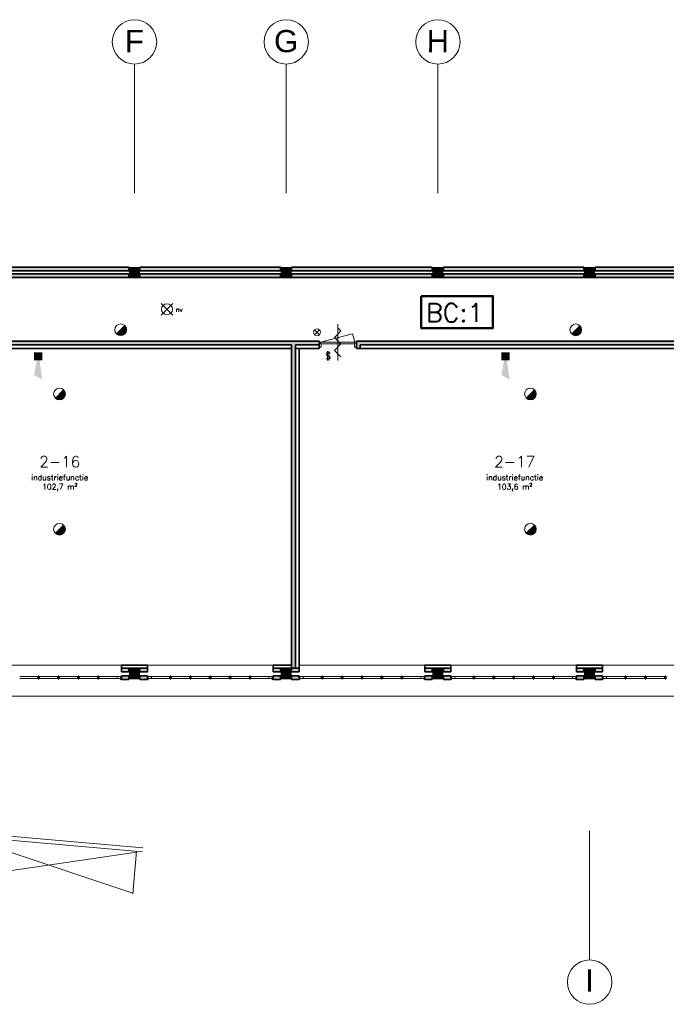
# Model space of a CAD drawing. Header units: millimetres. Extents: x -13022 to 1371524, y -38729 to 632593.
# Tile 312 of 381: x 749294 to 766769, y 565698 to 592304. Entities that reach past the tile are written whole.
import ezdxf
from ezdxf.enums import TextEntityAlignment as Align
from ezdxf.lldxf.tags import DXFTag

# ---------------------------------------------------------------- set-up
doc = ezdxf.new("R2010")
doc.units = ezdxf.units.MM
doc.header["$LTSCALE"] = 35
for name, color, linetype, lineweight in [('A LIJN 1', 1, 'Continuous', 20), ('A LIJN 2', 2, 'Continuous', 35), ('A LIJN 4', 4, 'Continuous', 50), ('A LIJN 5', 5, 'Continuous', 13), ('A LIJN 9', 252, 'Continuous', 18), ('Al65----_beveiliging-inst', 92, 'Continuous', 9), ('B95 tekst', 7, 'Continuous', 25), ('brandveiligheid voorzieningen', 10, 'Continuous', 9)]:
    doc.layers.add(name, color=color, linetype=linetype, lineweight=lineweight)
doc.styles.add('Algemeen', font='simplex.shx', dxfattribs={"height": 2.5})
doc.styles.add('Arial20', font='arial.ttf', dxfattribs={"height": 0.18})
tags = doc.linetypes.add('DIVIDE2', pattern=[0.625, 0.25, -0.125, 0, -0.125, 0, -0.125]).pattern_tags.tags
tags[14:15] = [DXFTag(74, 4), DXFTag(75, 0), DXFTag(340, '0'), DXFTag(46, 1.0), DXFTag(50, 0.0), DXFTag(44, 0.0), DXFTag(45, 0.0)]
tags[12:13] = [DXFTag(74, 4), DXFTag(75, 0), DXFTag(340, '0'), DXFTag(46, 1.0), DXFTag(50, 0.0), DXFTag(44, 0.0), DXFTag(45, 0.0)]
tags[10:11] = [DXFTag(74, 4), DXFTag(75, 0), DXFTag(340, '0'), DXFTag(46, 1.0), DXFTag(50, 0.0), DXFTag(44, 0.0), DXFTag(45, 0.0)]
tags[8:9] = [DXFTag(74, 4), DXFTag(75, 0), DXFTag(340, '0'), DXFTag(46, 1.0), DXFTag(50, 0.0), DXFTag(44, 0.0), DXFTag(45, 0.0)]
tags[6:7] = [DXFTag(74, 4), DXFTag(75, 0), DXFTag(340, '0'), DXFTag(46, 1.0), DXFTag(50, 0.0), DXFTag(44, 0.0), DXFTag(45, 0.0)]
tags[4:5] = [DXFTag(74, 4), DXFTag(75, 0), DXFTag(340, '0'), DXFTag(46, 1.0), DXFTag(50, 0.0), DXFTag(44, 0.0), DXFTag(45, 0.0)]

# ---------------------------------------------------------------- blocks, each defined once
blk = doc.blocks.new('Brandmelder')
at = {"layer": 'brandveiligheid voorzieningen'}
blk.add_hatch(color=256, dxfattribs=at).paths.add_polyline_path([(76.62, -89.8, 0.198912), (75.85, -87.94), (72.13, -91.66, 0.668179)])
blk.add_line((72.13, -91.66), (75.85, -87.94), dxfattribs=at)
blk.add_circle((73.99, -89.8), 2.63, dxfattribs=at)
blk = doc.blocks.new('Nevenindicator')
at = {"layer": 'Al65----_beveiliging-inst', "color": 92, "ltscale": 0.7}
for p, q in [((159.19, -81.94), (161.37, -79.75)), ((159.19, -79.75), (161.37, -81.94))]:
    blk.add_line(p, q, dxfattribs=at)
blk.add_circle((160.28, -80.84), 1.55, dxfattribs=at)
blk = doc.blocks.new('Signaalgever (akoestisch)')
at = {"layer": 'Al65----_beveiliging-inst', "color": 10, "linetype": 'Continuous'}
for points in [[(3.71, 0), (3.71, 3.71), (0, 0), (0, 3.71)], [(10.23, 0), (12.38, 3.71), (3.71, 1.24), (3.71, 2.48)]]:
    blk.add_solid(points, dxfattribs=at)
blk = doc.blocks.new('Noodverlichting')
at = {"layer": 'Al65----_beveiliging-inst', "color": 92}
for p, q in [((164, -62.36), (158.75, -57.12)), ((158.75, -62.36), (164, -57.12))]:
    blk.add_line(p, q, dxfattribs=at)
blk.add_circle((161.38, -59.74), 2.47, dxfattribs=at)
at = {"layer": 'Al65----_beveiliging-inst', "color": 7, "style": 'Algemeen'}
blk.add_text('nv', height=2.063, dxfattribs=at).set_placement((165.33, -60.96))
blk = doc.blocks.new('Panieksluiting')
at = {"layer": 'brandveiligheid voorzieningen', "lineweight": 0, "style": 'Algemeen'}
blk.add_text('$', height=3.09, dxfattribs=at).set_placement((158.43, -91.61))

msp = doc.modelspace()

# ---------------------------------------------------------------- hatches: boundary and pattern name
at = {"layer": 'A LIJN 9', "ltscale": 0.1}
h = msp.add_hatch(color=256, dxfattribs=at)
h.dxf.hatch_style = 1
h.paths.add_polyline_path([(752244.171, 585618.861), (748444.183, 585618.861), (748444.183, 585518.861), (752244.171, 585518.861)])
h.paths.add_polyline_path([(752244.171, 585438.872), (748444.183, 585438.872), (748444.183, 585338.872), (752244.171, 585338.872)])
h = msp.add_hatch(color=256, dxfattribs=at)
h.dxf.hatch_style = 1
h.paths.add_polyline_path([(756344.169, 585618.861), (752544.178, 585618.861), (752544.178, 585518.861), (756344.169, 585518.861)])
h.paths.add_polyline_path([(756344.169, 585438.872), (752544.178, 585438.872), (752544.178, 585338.872), (756344.169, 585338.872)])
h = msp.add_hatch(color=256, dxfattribs=at)
h.dxf.hatch_style = 1
h.paths.add_polyline_path([(760444.168, 585618.861), (756644.176, 585618.861), (756644.176, 585518.861), (760444.168, 585518.861)])
h.paths.add_polyline_path([(760444.168, 585438.872), (756644.176, 585438.872), (756644.176, 585338.872), (760444.168, 585338.872)])
h = msp.add_hatch(color=256, dxfattribs=at)
h.dxf.hatch_style = 1
h.paths.add_polyline_path([(764544.166, 585618.861), (760744.174, 585618.861), (760744.174, 585518.861), (764544.166, 585518.861)])
h.paths.add_polyline_path([(764544.166, 585438.872), (760744.174, 585438.872), (760744.174, 585338.872), (764544.166, 585338.872)])
h = msp.add_hatch(color=256, dxfattribs=at)
h.dxf.hatch_style = 1
h.paths.add_polyline_path([(768644.164, 585618.861), (764844.173, 585618.861), (764844.173, 585518.861), (768644.164, 585518.861)])
h.paths.add_polyline_path([(768644.164, 585438.872), (764844.173, 585438.872), (764844.173, 585338.872), (768644.164, 585338.872)])
h = msp.add_hatch(color=256, dxfattribs=at)
h.dxf.hatch_style = 1
h.paths.add_polyline_path([(757384.212, 583618.872), (748132.213, 583618.871), (748037.838, 583536.1), (748103.779, 583460.92), (748169.857, 583518.872), (748259.853, 583518.872), (748259.853, 583418.871), (748459.854, 583418.871), (748459.854, 583518.871), (756644.21, 583518.871), (756644.21, 574777.872), (756644.21, 574777.86), (756744.209, 574777.86), (756744.209, 583418.872), (756744.209, 583518.872), (757384.212, 583518.871)])
h = msp.add_hatch(color=256, dxfattribs=at)
h.dxf.hatch_style = 1
h.paths.add_polyline_path([(781300.157, 583618.872), (758394.226, 583618.872), (758394.226, 583418.872), (758494.224, 583418.872), (758494.224, 583518.871), (781200.156, 583518.871), (781200.156, 583088.874), (781100.157, 583088.874), (781100.157, 582988.873), (781300.157, 582988.873)])
h = msp.add_hatch(color=256, dxfattribs=at)
h.dxf.hatch_style = 1
h.paths.add_polyline_path([(752244.19, 574577.865), (752044.193, 574577.865), (752044.193, 574477.865), (752244.19, 574477.865)])
h.paths.add_polyline_path([(752244.19, 574777.852), (752044.193, 574777.852), (752044.193, 574677.852), (752244.19, 574677.852)])
h.paths.add_polyline_path([(752744.201, 574777.856), (752544.201, 574777.856), (752544.201, 574677.856), (752744.201, 574677.856)])
h.paths.add_polyline_path([(752744.201, 574577.865), (752544.201, 574577.865), (752544.201, 574477.865), (752744.201, 574477.865)])
h = msp.add_hatch(color=256, dxfattribs=at)
h.dxf.hatch_style = 1
h.paths.add_polyline_path([(756344.207, 574777.86), (756144.21, 574777.86), (756144.21, 574677.856), (756344.207, 574677.856)])
h.paths.add_polyline_path([(756344.249, 574577.869), (756144.21, 574577.869), (756144.21, 574477.869), (756344.207, 574477.869)])
h.paths.add_polyline_path([(756844.223, 574577.869), (756644.218, 574577.869), (756644.218, 574477.869), (756844.223, 574477.869)])
h.paths.add_polyline_path([(756844.223, 574777.86), (756644.218, 574777.86), (756644.218, 574677.86), (756844.223, 574677.86)])
h = msp.add_hatch(color=256, dxfattribs=at)
h.dxf.hatch_style = 1
h.paths.add_polyline_path([(760444.225, 574777.86), (760244.22, 574777.86), (760244.22, 574677.86), (760444.225, 574677.86)])
h.paths.add_polyline_path([(760444.267, 574577.869), (760244.22, 574577.869), (760244.22, 574477.869), (760444.225, 574477.869)])
h.paths.add_polyline_path([(760944.232, 574577.874), (760744.236, 574577.874), (760744.236, 574477.874), (760944.232, 574477.874)])
h.paths.add_polyline_path([(760944.232, 574777.864), (760744.236, 574777.864), (760744.236, 574677.864), (760944.232, 574677.864)])
h = msp.add_hatch(color=256, dxfattribs=at)
h.dxf.hatch_style = 1
h.paths.add_polyline_path([(764544.242, 574777.864), (764344.242, 574777.864), (764344.242, 574677.864), (764544.242, 574677.864)])
h.paths.add_polyline_path([(764544.284, 574577.869), (764344.242, 574577.869), (764344.242, 574477.869), (764544.242, 574477.869)])
h.paths.add_polyline_path([(765044.254, 574577.878), (764844.253, 574577.878), (764844.253, 574477.878), (765044.254, 574477.878)])
h.paths.add_polyline_path([(765044.254, 574777.872), (764844.253, 574777.872), (764844.253, 574677.868), (765044.254, 574677.868)])

# ---------------------------------------------------------------- linework, layer by layer
at = {"layer": 'A LIJN 1', "color": 1, "linetype": 'DIVIDE2'}
for p, q in [((752394.176, 591103.857), (752394.176, 587618.867)), ((756494.175, 591103.857), (756494.175, 587618.867)), ((760594.173, 591103.857), (760594.173, 587618.867)), ((764694.171, 570382.863), (764694.171, 566897.871))]:
    msp.add_line(p, q, dxfattribs=at)
at = {"layer": 'A LIJN 1', "linetype": 'Continuous'}
for p, q in [((757889.221, 583092.771), (757889.221, 584079.965)), ((757801.757, 583717.563), (757889.221, 583805.019)), ((757976.688, 583892.475), (757889.221, 583979.965)), ((757889.221, 583805.019), (757976.684, 583892.475)), ((757976.688, 583542.633), (757801.757, 583717.563)), ((757976.688, 583542.633), (757801.757, 583367.702)), ((757976.688, 583192.772), (757801.757, 583367.702)), ((796748.361, 574027.902), (744281.704, 574027.902))]:
    msp.add_line(p, q, dxfattribs=at)
at = {"layer": 'A LIJN 1', "color": 2, "linetype": 'Continuous', "lineweight": 0}
for centre, major_axis, ratio, start_param, end_param in [((752397.175, 591703.857), (-600.104, 0.359), 0.999827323, -1.570791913, 4.712383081), ((756497.173, 591703.857), (-600.104, 0.359), 0.999827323, -1.570791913, 4.712383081), ((760596.332, 591703.857), (-600.101, 0.359), 0.999832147, -1.570791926, 4.712383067), ((764697.17, 566297.872), (0.36, 600), 0.999715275, 0.000005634, 6.283180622)]:
    msp.add_ellipse(centre, major_axis=major_axis, ratio=ratio, start_param=start_param, end_param=end_param, dxfattribs=at)
at = {"layer": 'A LIJN 2'}
for p, q in [((748444.183, 585618.861), (752244.171, 585618.861)), ((752244.171, 585618.861), (752244.171, 585518.861)), ((752544.178, 585618.861), (756344.169, 585618.861)), ((752544.178, 585618.861), (752544.178, 585518.861)), ((756344.169, 585618.861), (756344.169, 585518.861)), ((756644.176, 585618.861), (760444.168, 585618.861)), ((756644.176, 585618.861), (756644.176, 585518.861)), ((760444.168, 585618.861), (760444.168, 585518.861)), ((760744.174, 585618.861), (764544.166, 585618.861)), ((760744.174, 585618.861), (760744.174, 585518.861)), ((764544.166, 585618.861), (764544.166, 585518.861)), ((764844.173, 585618.861), (768644.164, 585618.861)), ((764844.173, 585618.861), (764844.173, 585518.861)), ((748444.183, 585518.861), (752244.171, 585518.861)), ((752244.171, 585438.872), (748444.183, 585438.872)), ((752244.171, 585338.872), (752244.171, 585438.872)), ((752544.178, 585518.861), (756344.169, 585518.861)), ((756344.169, 585438.872), (752544.178, 585438.872)), ((752544.178, 585338.872), (752544.178, 585438.872)), ((756344.169, 585338.872), (756344.169, 585438.872)), ((756644.176, 585518.861), (760444.168, 585518.861)), ((760444.168, 585438.872), (756644.176, 585438.872)), ((756644.176, 585338.872), (756644.176, 585438.872)), ((760444.168, 585338.872), (760444.168, 585438.872)), ((760744.174, 585518.861), (764544.166, 585518.861)), ((764544.166, 585438.872), (760744.174, 585438.872)), ((760744.174, 585338.872), (760744.174, 585438.872)), ((764544.166, 585338.872), (764544.166, 585438.872)), ((764844.173, 585518.861), (768644.164, 585518.861)), ((768644.164, 585438.872), (764844.173, 585438.872)), ((764844.173, 585338.872), (764844.173, 585438.872)), ((752244.171, 585338.872), (748444.183, 585338.872)), ((756344.169, 585338.872), (752544.178, 585338.872)), ((760444.168, 585338.872), (756644.176, 585338.872)), ((764544.166, 585338.872), (760744.174, 585338.872)), ((768644.164, 585338.872), (764844.173, 585338.872)), ((748132.213, 583618.871), (757384.212, 583618.872)), ((748459.854, 583518.871), (756644.21, 583518.871)), ((756644.21, 583518.871), (756644.21, 574777.872)), ((756744.209, 583518.872), (757384.212, 583518.871)), ((756744.209, 583518.872), (756744.209, 583418.872)), ((757384.212, 583618.872), (757384.212, 583518.871)), ((757384.212, 583518.871), (757384.212, 583418.871)), ((758394.226, 583618.872), (781300.157, 583618.872)), ((758394.226, 583418.872), (758394.226, 583618.872)), ((758494.224, 583518.871), (781200.156, 583518.871)), ((758494.224, 583418.872), (758494.224, 583518.871)), ((748459.854, 583418.871), (756644.21, 583418.871)), ((756744.209, 583418.872), (757384.212, 583418.871)), ((756744.209, 574777.872), (756744.209, 583418.872)), ((756844.211, 574777.872), (756844.211, 583418.872)), ((758394.226, 583418.872), (758494.224, 583418.872)), ((758494.224, 583418.871), (768944.265, 583418.871)), ((752044.193, 574857.86), (752744.201, 574857.86)), ((752044.193, 574777.86), (752044.193, 574857.86)), ((752044.193, 574777.86), (752744.201, 574777.86)), ((752044.193, 574777.852), (752244.19, 574777.852)), ((752044.193, 574777.852), (752044.193, 574677.852)), ((752244.19, 574777.852), (752244.19, 574677.852)), ((752544.201, 574777.856), (752744.201, 574777.856)), ((752544.201, 574777.856), (752544.201, 574677.856)), ((752744.201, 574777.86), (752744.201, 574857.86)), ((752744.201, 574777.856), (752744.201, 574677.856)), ((756144.21, 574857.86), (756644.21, 574857.86)), ((756144.21, 574777.86), (756144.21, 574857.86)), ((756144.21, 574777.86), (756644.21, 574777.86)), ((756144.21, 574777.856), (756144.21, 574677.856)), ((756344.207, 574777.856), (756344.207, 574677.856)), ((756644.218, 574777.86), (756844.223, 574777.86)), ((756644.218, 574777.86), (756644.218, 574677.86)), ((756844.211, 574777.872), (756744.209, 574777.872)), ((756844.223, 574777.86), (756844.223, 574677.86)), ((760244.22, 574857.872), (760944.232, 574857.872)), ((760244.22, 574777.872), (760244.22, 574857.872)), ((760244.22, 574777.872), (760944.232, 574777.872)), ((760244.22, 574777.86), (760444.225, 574777.86)), ((760244.22, 574777.86), (760244.22, 574677.86)), ((760444.225, 574777.86), (760444.225, 574677.86)), ((760744.236, 574777.864), (760944.232, 574777.864)), ((760744.236, 574777.864), (760744.236, 574677.864)), ((760944.232, 574777.872), (760944.232, 574857.872)), ((760944.232, 574777.864), (760944.232, 574677.864)), ((764344.242, 574857.872), (765044.254, 574857.872)), ((764344.242, 574777.872), (764344.242, 574857.872)), ((764344.242, 574777.872), (765044.254, 574777.872)), ((764344.242, 574777.864), (764544.242, 574777.864)), ((764344.242, 574777.864), (764344.242, 574677.864)), ((764544.242, 574777.864), (764544.242, 574677.864)), ((764844.253, 574777.868), (764844.253, 574677.868)), ((765044.254, 574777.872), (765044.254, 574857.872)), ((765044.254, 574777.868), (765044.254, 574677.868)), ((752044.193, 574677.852), (752244.19, 574677.852)), ((752044.193, 574577.865), (752244.19, 574577.865)), ((752044.193, 574477.865), (752044.193, 574577.865)), ((752044.193, 574477.865), (752244.19, 574477.865)), ((752244.19, 574477.865), (752244.19, 574577.865)), ((752544.201, 574677.856), (752744.201, 574677.856)), ((752544.201, 574577.865), (752744.201, 574577.865)), ((752544.201, 574477.865), (752544.201, 574577.865)), ((752544.201, 574477.865), (752744.201, 574477.865)), ((752744.201, 574477.865), (752744.201, 574577.865)), ((756144.21, 574677.856), (756344.207, 574677.856)), ((756144.21, 574577.869), (756344.249, 574577.869)), ((756144.21, 574477.869), (756144.21, 574577.869)), ((756144.21, 574477.869), (756344.207, 574477.869)), ((756344.207, 574477.869), (756344.249, 574577.869)), ((756644.218, 574677.86), (756844.223, 574677.86)), ((756644.218, 574577.869), (756844.223, 574577.869)), ((756644.218, 574477.869), (756644.218, 574577.869)), ((756644.218, 574477.869), (756844.223, 574477.869)), ((756844.223, 574477.869), (756844.223, 574577.869)), ((760244.22, 574677.86), (760444.225, 574677.86)), ((760244.22, 574577.869), (760444.267, 574577.869)), ((760244.22, 574477.869), (760244.22, 574577.869)), ((760244.22, 574477.869), (760444.225, 574477.869)), ((760444.225, 574477.869), (760444.267, 574577.869)), ((760744.236, 574677.864), (760944.232, 574677.864)), ((760744.236, 574577.874), (760944.232, 574577.874)), ((760744.236, 574477.874), (760744.236, 574577.874)), ((760744.236, 574477.874), (760944.232, 574477.874)), ((760944.232, 574477.874), (760944.232, 574577.874)), ((764344.242, 574677.864), (764544.242, 574677.864)), ((764344.242, 574577.869), (764544.284, 574577.869)), ((764344.242, 574477.869), (764344.242, 574577.869)), ((764344.242, 574477.869), (764544.242, 574477.869)), ((764544.242, 574477.869), (764544.284, 574577.869)), ((764844.253, 574677.868), (765044.254, 574677.868)), ((764844.253, 574577.878), (765044.254, 574577.878)), ((764844.253, 574477.878), (764844.253, 574577.878)), ((764844.253, 574477.878), (765044.254, 574477.878)), ((765044.254, 574477.878), (765044.254, 574577.878))]:
    msp.add_line(p, q, dxfattribs=at)
for points in [[(752544.182, 585318.87, -15000.001), (752244.171, 585318.87, -15000.001), (752544.182, 585618.861, -15000.001), (752244.171, 585618.869, -15000.001)], [(756644.18, 585318.87, -15000.001), (756344.169, 585318.87, -15000.001), (756644.18, 585618.861, -15000.001), (756344.169, 585618.869, -15000.001)], [(760744.178, 585318.87, -15000.001), (760444.168, 585318.87, -15000.001), (760744.178, 585618.861, -15000.001), (760444.168, 585618.869, -15000.001)], [(764844.177, 585318.87, -15000.001), (764544.166, 585318.87, -15000.001), (764844.177, 585618.861, -15000.001), (764544.166, 585618.869, -15000.001)], [(752544.201, 574477.865, -15000.001), (752244.19, 574477.865, -15000.001), (752544.201, 574777.856, -15000.001), (752244.19, 574777.864, -15000.001)], [(756644.218, 574477.87, -15000.001), (756344.207, 574477.87, -15000.001), (756644.218, 574777.86, -15000.001), (756344.207, 574777.868, -15000.001)], [(760744.236, 574477.874, -15000.001), (760444.225, 574477.874, -15000.001), (760744.236, 574777.864, -15000.001), (760444.225, 574777.872, -15000.001)], [(764844.253, 574477.878, -15000.001), (764544.242, 574477.878, -15000.001), (764844.253, 574777.868, -15000.001), (764544.242, 574777.876, -15000.001)]]:
    msp.add_trace(points, dxfattribs=at)
at = {"layer": 'A LIJN 4', "ltscale": 0.1}
msp.add_lwpolyline([(760144.086, 584835.554), (762084.182, 584835.554), (762084.182, 583970.562), (760144.086, 583970.562)], close=True, dxfattribs=at)
at = {"layer": 'A LIJN 5', "linetype": 'Continuous'}
for p, q in [((758291.919, 583818.879), (757424.152, 583586.369)), ((758354.225, 583586.362), (758291.919, 583818.879)), ((758354.225, 583586.369), (757424.152, 583586.369)), ((757439.216, 583541.372), (758339.222, 583541.372)), ((748644.184, 574857.86), (752044.193, 574857.86)), ((752744.201, 574857.86), (756144.21, 574857.86)), ((756844.223, 574857.86), (760244.232, 574857.86)), ((760944.24, 574857.86), (764344.249, 574857.86)), ((765044.258, 574857.86), (768444.267, 574857.86)), ((749294.136, 574557.862), (749781.688, 574557.862)), ((749781.688, 574497.858), (749294.136, 574497.858)), ((749806.686, 574582.862), (749806.686, 574472.862)), ((749831.684, 574557.862), (750319.164, 574557.862)), ((750319.164, 574497.858), (749831.684, 574497.858)), ((750344.166, 574582.862), (750344.166, 574472.862)), ((750369.167, 574557.862), (750856.64, 574557.862)), ((750856.64, 574497.858), (750369.167, 574497.858)), ((750881.641, 574582.862), (750881.641, 574472.862)), ((750906.643, 574557.862), (751394.191, 574557.862)), ((751394.191, 574497.858), (750906.643, 574497.858)), ((751419.189, 574582.862), (751419.189, 574472.862)), ((751444.191, 574557.862), (751931.694, 574557.862)), ((751931.694, 574497.858), (751444.191, 574497.858)), ((752856.701, 574557.862), (753344.173, 574557.862)), ((753344.173, 574497.858), (752856.701, 574497.858)), ((753369.152, 574582.862), (753369.152, 574472.862)), ((753394.153, 574557.862), (753881.706, 574557.862)), ((753881.706, 574497.858), (753394.153, 574497.858)), ((753906.704, 574582.862), (753906.704, 574472.862)), ((753931.701, 574557.862), (754419.181, 574557.862)), ((754419.181, 574497.858), (753931.701, 574497.858)), ((754444.183, 574582.862), (754444.183, 574472.862)), ((754469.185, 574557.862), (754956.657, 574557.862)), ((754956.657, 574497.858), (754469.185, 574497.858)), ((754981.659, 574582.862), (754981.659, 574472.862)), ((755006.66, 574557.862), (755494.209, 574557.862)), ((755494.209, 574497.858), (755006.66, 574497.858)), ((755519.207, 574582.862), (755519.207, 574472.862)), ((755544.208, 574557.862), (756031.711, 574557.862)), ((756031.711, 574497.858), (755544.208, 574497.858)), ((756956.722, 574557.862), (757444.194, 574557.862)), ((757444.194, 574497.858), (756956.722, 574497.858)), ((757469.173, 574582.862), (757469.173, 574472.862)), ((757494.175, 574557.862), (757981.727, 574557.862)), ((757981.727, 574497.858), (757494.175, 574497.858)), ((758006.725, 574582.862), (758006.725, 574472.862)), ((758031.723, 574557.862), (758519.203, 574557.862)), ((758519.203, 574497.858), (758031.723, 574497.858)), ((758544.204, 574582.862), (758544.204, 574472.862)), ((758569.206, 574557.862), (759056.678, 574557.862)), ((759056.678, 574497.858), (758569.206, 574497.858)), ((759081.68, 574582.862), (759081.68, 574472.862)), ((759106.681, 574557.862), (759594.23, 574557.862)), ((759594.23, 574497.858), (759106.681, 574497.858)), ((759619.228, 574582.862), (759619.228, 574472.862)), ((759644.229, 574557.862), (760131.732, 574557.862)), ((760131.732, 574497.858), (759644.229, 574497.858)), ((761056.739, 574557.862), (761544.212, 574557.862)), ((761544.212, 574497.858), (761056.739, 574497.858)), ((761569.19, 574582.862), (761569.19, 574472.862)), ((761594.192, 574557.862), (762081.745, 574557.862)), ((762081.745, 574497.858), (761594.192, 574497.858)), ((762106.742, 574582.862), (762106.742, 574472.862)), ((762131.74, 574557.862), (762619.22, 574557.862)), ((762619.22, 574497.858), (762131.74, 574497.858)), ((762644.222, 574582.862), (762644.222, 574472.862)), ((762669.223, 574557.862), (763156.696, 574557.862)), ((763156.696, 574497.858), (762669.223, 574497.858)), ((763181.697, 574582.862), (763181.697, 574472.862)), ((763206.699, 574557.862), (763694.248, 574557.862)), ((763694.248, 574497.858), (763206.699, 574497.858)), ((763719.245, 574582.862), (763719.245, 574472.862)), ((763744.247, 574557.862), (764231.75, 574557.862)), ((764231.75, 574497.858), (763744.247, 574497.858)), ((765156.757, 574557.862), (765644.229, 574557.862)), ((765644.229, 574497.858), (765156.757, 574497.858)), ((765669.208, 574582.862), (765669.208, 574472.862)), ((765694.209, 574557.862), (766181.762, 574557.862)), ((766181.762, 574497.858), (765694.209, 574497.858)), ((766206.76, 574582.862), (766206.76, 574472.862)), ((766231.758, 574557.862), (766719.238, 574557.862)), ((766719.238, 574497.858), (766231.758, 574497.858)), ((766744.239, 574582.862), (766744.239, 574472.862)), ((752625.313, 569929.864, 15000.001), (733228.871, 571626.833, 15000.001)), ((752615.73, 569820.283, 15000.001), (733328.869, 571507.664, 15000.001)), ((747817.592, 570214.862), (752353.149, 568703.813)), ((747720.852, 569109.086), (752449.897, 569809.588)), ((752452.072, 569834.464), (752351.41, 568683.884))]:
    msp.add_line(p, q, dxfattribs=at)
for points, invisible_edges in [([(757384.212, 583586.368), (757424.213, 583586.369), (757424.213, 583541.372)], 12), ([(757439.216, 583451.375), (757384.212, 583451.375), (757424.213, 583541.372)], 14), ([(757439.216, 583451.375), (757424.213, 583541.372), (757439.216, 583541.372)], 1), ([(758339.222, 583451.375), (758339.222, 583541.372), (758354.221, 583541.372)], 12), ([(758394.226, 583451.375), (758339.222, 583451.375), (758354.221, 583541.372)], 14), ([(758354.221, 583586.368), (758394.226, 583586.369), (758354.221, 583541.372)], 2)]:
    msp.add_3dface(points, dxfattribs=dict(at, invisible_edges=invisible_edges))
for points in [[(749781.673, 574557.862), (749831.676, 574557.862), (749831.676, 574497.858), (749781.673, 574497.858)], [(750319.156, 574557.862), (750369.159, 574557.862), (750369.159, 574497.858), (750319.156, 574497.858)], [(750856.64, 574557.862), (750906.643, 574557.862), (750906.643, 574497.858), (750856.64, 574497.858)], [(751394.191, 574557.862), (751444.191, 574557.862), (751444.191, 574497.858), (751394.191, 574497.858)], [(751931.694, 574557.862), (752021.69, 574557.862), (752021.69, 574497.858), (751931.694, 574497.858)], [(752021.69, 574477.861), (752044.193, 574477.861), (752044.193, 574557.862), (752021.69, 574557.862)], [(752744.201, 574477.861), (752766.7, 574477.861), (752766.7, 574557.862), (752744.201, 574557.862)], [(752766.7, 574557.862), (752856.682, 574557.862), (752856.682, 574497.858), (752766.7, 574497.858)], [(753344.154, 574557.862), (753394.134, 574557.862), (753394.134, 574497.858), (753344.154, 574497.858)], [(753881.691, 574557.862), (753931.694, 574557.862), (753931.694, 574497.858), (753881.691, 574497.858)], [(754419.174, 574557.862), (754469.177, 574557.862), (754469.177, 574497.858), (754419.174, 574497.858)], [(754956.657, 574557.862), (755006.66, 574557.862), (755006.66, 574497.858), (754956.657, 574497.858)], [(755494.209, 574557.862), (755544.208, 574557.862), (755544.208, 574497.858), (755494.209, 574497.858)], [(756031.711, 574557.862), (756121.708, 574557.862), (756121.708, 574497.858), (756031.711, 574497.858)], [(756121.708, 574477.861), (756144.21, 574477.861), (756144.21, 574557.862), (756121.708, 574557.862)], [(756844.223, 574477.861), (756866.722, 574477.861), (756866.722, 574557.862), (756844.223, 574557.862)], [(756866.722, 574557.862), (756956.703, 574557.862), (756956.703, 574497.858), (756866.722, 574497.858)], [(757444.175, 574557.862), (757494.155, 574557.862), (757494.155, 574497.858), (757444.175, 574497.858)], [(757981.712, 574557.862), (758031.715, 574557.862), (758031.715, 574497.858), (757981.712, 574497.858)], [(758519.195, 574557.862), (758569.198, 574557.862), (758569.198, 574497.858), (758519.195, 574497.858)], [(759056.678, 574557.862), (759106.681, 574557.862), (759106.681, 574497.858), (759056.678, 574497.858)], [(759594.23, 574557.862), (759644.229, 574557.862), (759644.229, 574497.858), (759594.23, 574497.858)], [(760131.732, 574557.862), (760221.729, 574557.862), (760221.729, 574497.858), (760131.732, 574497.858)], [(760221.729, 574477.861), (760244.232, 574477.861), (760244.232, 574557.862), (760221.729, 574557.862)], [(760944.24, 574477.861), (760966.739, 574477.861), (760966.739, 574557.862), (760944.24, 574557.862)], [(760966.739, 574557.862), (761056.72, 574557.862), (761056.72, 574497.858), (760966.739, 574497.858)], [(761544.193, 574557.862), (761594.173, 574557.862), (761594.173, 574497.858), (761544.193, 574497.858)], [(762081.729, 574557.862), (762131.732, 574557.862), (762131.732, 574497.858), (762081.729, 574497.858)], [(762619.213, 574557.862), (762669.216, 574557.862), (762669.216, 574497.858), (762619.213, 574497.858)], [(763156.696, 574557.862), (763206.699, 574557.862), (763206.699, 574497.858), (763156.696, 574497.858)], [(763694.248, 574557.862), (763744.247, 574557.862), (763744.247, 574497.858), (763694.248, 574497.858)], [(764231.75, 574557.862), (764321.746, 574557.862), (764321.746, 574497.858), (764231.75, 574497.858)], [(764321.746, 574477.861), (764344.249, 574477.861), (764344.249, 574557.862), (764321.746, 574557.862)], [(765044.258, 574477.861), (765066.757, 574477.861), (765066.757, 574557.862), (765044.258, 574557.862)], [(765066.757, 574557.862), (765156.738, 574557.862), (765156.738, 574497.858), (765066.757, 574497.858)], [(765644.21, 574557.862), (765694.19, 574557.862), (765694.19, 574497.858), (765644.21, 574497.858)], [(766181.747, 574557.862), (766231.75, 574557.862), (766231.75, 574497.858), (766181.747, 574497.858)], [(766719.23, 574557.862), (766769.233, 574557.862), (766769.233, 574497.858), (766719.23, 574497.858)]]:
    msp.add_3dface(points, dxfattribs=at)

# ---------------------------------------------------------------- block references
at = {"ltscale": 0.1, "xscale": 60, "yscale": 60, "zscale": 60}
msp.add_blockref('Noodverlichting', (743591.91, 588063.347), dxfattribs=at)
at = {"ltscale": 0.1, "xscale": 60, "yscale": 60, "zscale": 60, "rotation": 270}
for p in [(749682.703, 583318.872), (762311.781, 583318.872)]:
    msp.add_blockref('Signaalgever (akoestisch)', p, dxfattribs=at)
at = {"layer": 'Al65----_beveiliging-inst', "xscale": 60, "yscale": 60, "zscale": 60}
for name, p in [('Brandmelder', (747584.279, 589313.838)), ('Brandmelder', (759884.335, 589311.405)), ('Nevenindicator', (747713.596, 588708.927)), ('Panieksluiting', (748044.26, 588624.186)), ('Brandmelder', (745930.47, 587576.618)), ('Brandmelder', (758658.021, 587576.618)), ('Brandmelder', (745930.47, 583925.139)), ('Brandmelder', (758658.021, 583925.03))]:
    msp.add_blockref(name, p, dxfattribs=at)

# ---------------------------------------------------------------- texts
at = {"layer": 'A LIJN 1', "style": 'Arial20'}
for s, p in [('F', (752394.176, 591425.535)), ('G', (756494.175, 591425.535)), ('H', (760594.173, 591425.535)), ('I', (764694.171, 566039.303))]:
    msp.add_text(s, height=600, rotation=359.9654666, dxfattribs=at).set_placement(p, align=Align.CENTER)
at = {"layer": 'B95 tekst', "attachment_point": 2, "style": 'Algemeen'}
for s, insert, char_height, width in [('BC:1', (761049.085, 584635.948), 500, 13151.73817), ('\\pt3600;2-16\\P{\\H0.5x;\\C1;industriefunctie\\P\\ptz;\\C256;102,7 m²}', (750376.606, 580508.285), 300, 4383.91272), ('\\pt3600;2-17\\P{\\H0.5x;\\C1;industriefunctie\\P\\ptz;\\C256;103,6 m²}', (762671.376, 580508.285), 300, 4383.91272)]:
    msp.add_mtext(s, dxfattribs=dict(at, insert=insert, char_height=char_height, width=width))

doc.saveas('drawing.dxf')
